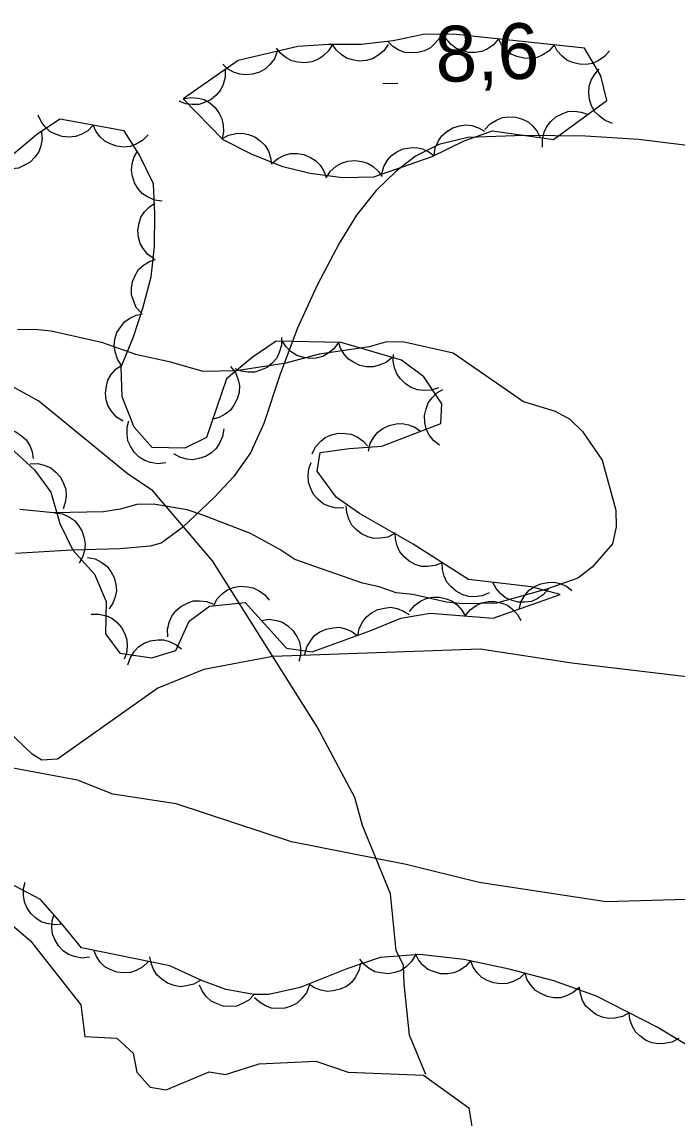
# Model space of a CAD drawing. Extents: x 336540 to 340074, y 5572036 to 5573747.
# Drawn here: x 337700.8 to 337736, y 5573387.7 to 5573446.7 of the extents above; entities that cross this region are included whole.
import ezdxf

# ---------------------------------------------------------------- set-up
doc = ezdxf.new("R2010")
doc.units = 0
for name, color, linetype in [('Niveau 2', 7, 'Continuous'), ('Niveau 22', 7, 'Continuous'), ('Niveau 3', 7, 'Continuous'), ('Niveau 4', 7, 'Continuous'), ('Niveau 44', 7, 'Continuous')]:
    doc.layers.add(name, color=color, linetype=linetype)

msp = doc.modelspace()

# ---------------------------------------------------------------- linework, layer by layer
at = {"layer": 'Niveau 2'}
for points in [[(337700.54, 5573430.13), (337701.44, 5573430.15), (337702.34, 5573430.06), (337705.05, 5573429.45), (337706.87, 5573428.81), (337708.68, 5573428.4), (337710.49, 5573427.88), (337712.28, 5573427.93), (337714.97, 5573428.33), (337716.76, 5573428.82), (337719.45, 5573429.22), (337720.34, 5573429.47), (337721.24, 5573429.49), (337723.96, 5573428.88), (337727.73, 5573426.26), (337729.43, 5573425.74), (337730.22, 5573425.31), (337730.91, 5573424.65), (337731.96, 5573423.1), (337732.7, 5573420.41), (337732.72, 5573419.51), (337732.52, 5573418.61), (337731.42, 5573417.35), (337730.65, 5573416.76), (337728.97, 5573416.16), (337726.29, 5573415.42), (337724.49, 5573415.38), (337723.59, 5573415.47), (337721.78, 5573415.88), (337720.88, 5573415.97), (337719.98, 5573416.29), (337719.07, 5573416.49), (337715.44, 5573417.76), (337714.64, 5573418.3), (337713.05, 5573419.16), (337710.55, 5573420.12), (337709.65, 5573420.43), (337707.84, 5573420.73), (337706.94, 5573420.71), (337706.05, 5573420.46), (337705.15, 5573420.33), (337702.46, 5573420.27), (337700.65, 5573420.45)], [(337730.33, 5573412.19), (337725.4, 5573412.94), (337714.25, 5573412.54), (337710.55, 5573411.85), (337708.08, 5573410.85), (337702.68, 5573407.02), (337701.84, 5573406.97), (337701.32, 5573407.29), (337698.28, 5573410.19), (337696.18, 5573411.61), (337692.72, 5573412.96), (337688.51, 5573412.56), (337683.24, 5573412.99), (337677.18, 5573412.5), (337673.42, 5573412.97), (337669.71, 5573412.63), (337669.01, 5573413.28), (337668.08, 5573414.75), (337658.79, 5573414.27)], [(337806.28, 5573408.66), (337803.3, 5573408.8), (337797.9, 5573408.52), (337795.32, 5573408.91), (337792.9, 5573410.13), (337785.9, 5573411.31), (337781.75, 5573413.12), (337777.01, 5573412.87), (337774.96, 5573413.45), (337772.24, 5573413.65), (337765.82, 5573413.67), (337761.29, 5573412.94), (337757.61, 5573411.72), (337753.07, 5573410.99), (337750.21, 5573411), (337743.29, 5573410.65), (337730.33, 5573412.19)], [(337738.94, 5573399.56), (337732.17, 5573399.36), (337725.35, 5573400.39), (337721.42, 5573401.36), (337715.26, 5573402.58), (337709.06, 5573404.63), (337705.66, 5573405.14), (337703.76, 5573405.89), (337690.24, 5573408.41), (337684.33, 5573408.45), (337680.73, 5573408.95), (337675.1, 5573410.03), (337672.38, 5573410.21), (337659.54, 5573409.89)]]:
    msp.add_lwpolyline(points, dxfattribs=at)
at = {"layer": 'Niveau 22'}
for points in [[(337738, 5573439.85), (337733.91, 5573440.34), (337731.07, 5573440.53), (337727.77, 5573440.56), (337724.74, 5573440.46), (337723.19, 5573440.08), (337721.93, 5573439.45), (337720.87, 5573438.63), (337719.82, 5573437.6), (337718.75, 5573436.27), (337717.85, 5573434.78), (337716.65, 5573432.52), (337715.56, 5573430.17), (337714.63, 5573427.67), (337713.78, 5573425.07), (337713.05, 5573423.49), (337712.14, 5573422.2), (337711.13, 5573421.11), (337709.41, 5573419.49), (337708.26, 5573418.64), (337707.66, 5573418.47), (337706.04, 5573418.33), (337703.46, 5573418.27), (337700.42, 5573418.09)], [(337722.49, 5573390.07), (337721.6, 5573392.19), (337721.31, 5573394.95), (337721.28, 5573395.93), (337720.89, 5573396.74), (337720.59, 5573399.78), (337719.07, 5573403.45), (337718.66, 5573404.96), (337716.65, 5573408.77), (337711.01, 5573417.69), (337707.8, 5573421.45), (337706.42, 5573422.39), (337701.68, 5573426.27), (337699.42, 5573427.52)]]:
    msp.add_lwpolyline(points, dxfattribs=at)
at = {"layer": 'Niveau 3'}
msp.add_line((337720.17, 5573443.35), (337720.97, 5573443.38), dxfattribs=at)
at = {"layer": 'Niveau 4'}
msp.add_lwpolyline([(337699.13, 5573399.03), (337701.23, 5573397.25), (337703.93, 5573393.81), (337704.16, 5573392.11), (337705.87, 5573392.02), (337706.75, 5573391.22), (337706.95, 5573390.2), (337707.67, 5573389.39), (337708.52, 5573389.25), (337710.84, 5573390.21), (337711.71, 5573390.07), (337713.53, 5573390.65), (337716.57, 5573390.78), (337718.3, 5573390.19), (337722.36, 5573390.03), (337724.8, 5573388.27), (337725.06, 5573386.59)], dxfattribs=at)
at = {"layer": 'Niveau 44'}
for points in [[(337709.43, 5573442.54), (337711.57, 5573440.35), (337713.1, 5573439.57), (337714.73, 5573438.92), (337716.26, 5573438.53), (337718, 5573438.31), (337719.68, 5573438.34), (337722.82, 5573439.43), (337724.54, 5573440.27), (337726.06, 5573440.82), (337729.34, 5573440.35), (337732.21, 5573442.45), (337731.89, 5573443.76), (337731.01, 5573445.26), (337724.14, 5573445.99), (337722.43, 5573446.01), (337720.72, 5573445.65), (337719.01, 5573445.46), (337717.25, 5573445.46), (337715.61, 5573445.34), (337712.39, 5573444.59), (337709.43, 5573442.54)], [(337723.39, 5573446.21), (337723.23, 5573445.82), (337722.97, 5573445.51), (337722.73, 5573445.28), (337722.42, 5573445.12), (337722.06, 5573445.02), (337721.68, 5573445), (337721.36, 5573445.02), (337721.03, 5573445.15), (337720.71, 5573445.34), (337720.45, 5573445.59)], [(337726.39, 5573445.75), (337726.13, 5573445.43), (337725.78, 5573445.21), (337725.49, 5573445.07), (337725.14, 5573445.02), (337724.77, 5573445.02), (337724.4, 5573445.13), (337724.1, 5573445.25), (337723.82, 5573445.47), (337723.58, 5573445.75), (337723.41, 5573446.07)], [(337729.38, 5573445.43), (337729.11, 5573445.11), (337728.77, 5573444.89), (337728.47, 5573444.75), (337728.12, 5573444.7), (337727.75, 5573444.71), (337727.38, 5573444.81), (337727.08, 5573444.93), (337726.81, 5573445.15), (337726.56, 5573445.43), (337726.39, 5573445.75)], [(337717.46, 5573445.48), (337717.25, 5573445.11), (337716.95, 5573444.83), (337716.68, 5573444.64), (337716.35, 5573444.53), (337715.98, 5573444.47), (337715.6, 5573444.51), (337715.28, 5573444.57), (337714.98, 5573444.74), (337714.69, 5573444.97), (337714.46, 5573445.26)], [(337720.46, 5573445.46), (337720.22, 5573445.11), (337719.91, 5573444.86), (337719.62, 5573444.69), (337719.28, 5573444.6), (337718.92, 5573444.56), (337718.54, 5573444.63), (337718.22, 5573444.72), (337717.93, 5573444.91), (337717.66, 5573445.16), (337717.46, 5573445.46)], [(337732.36, 5573445.12), (337732.09, 5573444.8), (337731.75, 5573444.58), (337731.45, 5573444.43), (337731.1, 5573444.38), (337730.74, 5573444.39), (337730.37, 5573444.49), (337730.06, 5573444.61), (337729.79, 5573444.84), (337729.55, 5573445.12), (337729.38, 5573445.43)], [(337714.49, 5573445.08), (337714.34, 5573444.69), (337714.09, 5573444.37), (337713.86, 5573444.14), (337713.54, 5573443.97), (337713.19, 5573443.86), (337712.81, 5573443.83), (337712.49, 5573443.85), (337712.15, 5573443.97), (337711.83, 5573444.15), (337711.57, 5573444.4)], [(337711.7, 5573444.11), (337711.7, 5573443.69), (337711.59, 5573443.3), (337711.45, 5573443), (337711.22, 5573442.73), (337710.94, 5573442.5), (337710.59, 5573442.33), (337710.29, 5573442.23), (337709.93, 5573442.22), (337709.57, 5573442.27), (337709.23, 5573442.4)], [(337732.51, 5573441.21), (337732.12, 5573441.36), (337731.8, 5573441.61), (337731.56, 5573441.84), (337731.39, 5573442.15), (337731.28, 5573442.5), (337731.25, 5573442.88), (337731.26, 5573443.21), (337731.38, 5573443.54), (337731.56, 5573443.86), (337731.8, 5573444.13)], [(337709.43, 5573442.54), (337709.84, 5573442.61), (337710.24, 5573442.57), (337710.57, 5573442.49), (337710.87, 5573442.31), (337711.15, 5573442.06), (337711.37, 5573441.75), (337711.52, 5573441.46), (337711.59, 5573441.12), (337711.6, 5573440.75), (337711.53, 5573440.39)], [(337704.6, 5573441.12), (337704.31, 5573440.82), (337703.95, 5573440.62), (337703.65, 5573440.5), (337703.3, 5573440.47), (337702.93, 5573440.51), (337702.57, 5573440.64), (337702.27, 5573440.78), (337702.02, 5573441.02), (337701.8, 5573441.32), (337701.65, 5573441.65)], [(337725.66, 5573440.88), (337725.94, 5573441.19), (337726.29, 5573441.39), (337726.6, 5573441.53), (337726.95, 5573441.57), (337727.31, 5573441.55), (337727.68, 5573441.43), (337727.98, 5573441.3), (337728.24, 5573441.06), (337728.47, 5573440.78), (337728.63, 5573440.45)], [(337728.76, 5573439.93), (337728.75, 5573440.35), (337728.85, 5573440.74), (337728.98, 5573441.04), (337729.2, 5573441.32), (337729.48, 5573441.56), (337729.82, 5573441.73), (337730.12, 5573441.85), (337730.48, 5573441.86), (337730.84, 5573441.82), (337731.18, 5573441.7)], [(337700.15, 5573423.77), (337701.44, 5573422.59), (337702.32, 5573421.38), (337702.81, 5573419.7), (337703.5, 5573418.27), (337704.67, 5573416.98), (337705.29, 5573415.51), (337705.27, 5573413.76), (337706.03, 5573412.72), (337707.76, 5573412.48), (337709.04, 5573412.86), (337709.76, 5573414.45), (337710.85, 5573415.25), (337712.77, 5573415.45), (337715, 5573412.99), (337716.38, 5573412.8), (337719.52, 5573413.94), (337721.14, 5573414.61), (337722.71, 5573414.88), (337726.11, 5573414.61), (337729.7, 5573415.88), (337728.15, 5573416.29), (337724.77, 5573416.69), (337721.81, 5573418.59), (337718.92, 5573420.23), (337717.67, 5573421.11), (337716.65, 5573422.52), (337716.81, 5573423.51), (337718.36, 5573423.73), (337720.11, 5573423.86), (337723.29, 5573425.08), (337723.35, 5573426.14), (337722.37, 5573427.59), (337721.17, 5573428.48), (337717.94, 5573429.43), (337714.43, 5573429.5), (337713.14, 5573428.63), (337711.77, 5573427.48), (337710.7, 5573424.33), (337709.53, 5573423.74), (337707.78, 5573423.78), (337706.81, 5573424.88), (337706.16, 5573426.51), (337706.1, 5573428.12), (337706.76, 5573429.74), (337707.27, 5573431.27), (337707.71, 5573432.96), (337707.89, 5573434.59), (337707.91, 5573436.35), (337707.85, 5573437.96), (337707.08, 5573439.53), (337706.26, 5573440.82), (337702.81, 5573441.44), (337701.55, 5573440.59), (337700.21, 5573439.46)], [(337707.56, 5573440.59), (337707.26, 5573440.29), (337706.91, 5573440.09), (337706.6, 5573439.97), (337706.25, 5573439.94), (337705.88, 5573439.98), (337705.52, 5573440.11), (337705.23, 5573440.25), (337704.97, 5573440.49), (337704.75, 5573440.79), (337704.6, 5573441.12)], [(337722.94, 5573439.49), (337722.99, 5573439.9), (337723.17, 5573440.27), (337723.34, 5573440.55), (337723.61, 5573440.78), (337723.93, 5573440.97), (337724.29, 5573441.08), (337724.62, 5573441.13), (337724.96, 5573441.09), (337725.32, 5573440.98), (337725.63, 5573440.8)], [(337701.81, 5573440.81), (337701.86, 5573440.39), (337701.78, 5573440), (337701.67, 5573439.68), (337701.47, 5573439.39), (337701.21, 5573439.13), (337700.88, 5573438.94), (337700.58, 5573438.8), (337700.23, 5573438.76), (337699.86, 5573438.78), (337699.52, 5573438.88)], [(337711.51, 5573440.38), (337711.88, 5573440.58), (337712.28, 5573440.66), (337712.61, 5573440.69), (337712.95, 5573440.62), (337713.29, 5573440.48), (337713.6, 5573440.25), (337713.84, 5573440.03), (337714.02, 5573439.72), (337714.14, 5573439.37), (337714.19, 5573439.02)], [(337720.11, 5573438.49), (337720.22, 5573438.89), (337720.43, 5573439.24), (337720.64, 5573439.49), (337720.93, 5573439.69), (337721.27, 5573439.84), (337721.65, 5573439.9), (337721.97, 5573439.92), (337722.31, 5573439.84), (337722.65, 5573439.69), (337722.94, 5573439.47)], [(337708.31, 5573437.03), (337707.89, 5573437.08), (337707.52, 5573437.26), (337707.25, 5573437.43), (337707.02, 5573437.7), (337706.82, 5573438.02), (337706.72, 5573438.38), (337706.66, 5573438.7), (337706.7, 5573439.05), (337706.81, 5573439.41), (337706.99, 5573439.72)], [(337714.21, 5573439.05), (337714.52, 5573439.33), (337714.89, 5573439.5), (337715.21, 5573439.6), (337715.56, 5573439.6), (337715.93, 5573439.54), (337716.28, 5573439.38), (337716.56, 5573439.22), (337716.8, 5573438.96), (337717, 5573438.65), (337717.12, 5573438.31)], [(337717.13, 5573438.29), (337717.36, 5573438.64), (337717.67, 5573438.91), (337717.95, 5573439.08), (337718.29, 5573439.18), (337718.66, 5573439.22), (337719.04, 5573439.16), (337719.35, 5573439.08), (337719.65, 5573438.89), (337719.93, 5573438.64), (337720.13, 5573438.35)], [(337707.88, 5573433.92), (337707.54, 5573434.16), (337707.29, 5573434.48), (337707.12, 5573434.76), (337707.03, 5573435.1), (337707, 5573435.47), (337707.07, 5573435.85), (337707.16, 5573436.16), (337707.36, 5573436.45), (337707.62, 5573436.72), (337707.92, 5573436.92)], [(337707.2, 5573431), (337706.92, 5573431.31), (337706.76, 5573431.68), (337706.66, 5573432), (337706.66, 5573432.35), (337706.72, 5573432.71), (337706.88, 5573433.06), (337707.04, 5573433.35), (337707.3, 5573433.58), (337707.62, 5573433.78), (337707.95, 5573433.9)], [(337706.13, 5573428.19), (337705.9, 5573428.54), (337705.78, 5573428.93), (337705.73, 5573429.26), (337705.77, 5573429.61), (337705.88, 5573429.96), (337706.08, 5573430.28), (337706.28, 5573430.54), (337706.57, 5573430.74), (337706.91, 5573430.9), (337707.26, 5573430.97)], [(337714.72, 5573429.7), (337714.72, 5573429.28), (337714.6, 5573428.89), (337714.47, 5573428.59), (337714.24, 5573428.33), (337713.95, 5573428.09), (337713.6, 5573427.94), (337713.29, 5573427.83), (337712.94, 5573427.83), (337712.57, 5573427.89), (337712.24, 5573428.02)], [(337717.78, 5573429.43), (337717.54, 5573429.09), (337717.22, 5573428.84), (337716.94, 5573428.68), (337716.59, 5573428.59), (337716.23, 5573428.57), (337715.85, 5573428.64), (337715.54, 5573428.73), (337715.25, 5573428.93), (337714.98, 5573429.19), (337714.78, 5573429.49)], [(337720.67, 5573428.63), (337720.35, 5573428.36), (337719.97, 5573428.21), (337719.65, 5573428.12), (337719.3, 5573428.13), (337718.94, 5573428.2), (337718.59, 5573428.37), (337718.32, 5573428.54), (337718.09, 5573428.81), (337717.9, 5573429.13), (337717.79, 5573429.47)], [(337723.16, 5573427), (337722.77, 5573426.87), (337722.36, 5573426.85), (337722.03, 5573426.88), (337721.7, 5573427.01), (337721.39, 5573427.2), (337721.12, 5573427.48), (337720.92, 5573427.74), (337720.8, 5573428.07), (337720.73, 5573428.43), (337720.75, 5573428.79)], [(337706.21, 5573425.2), (337705.85, 5573425.42), (337705.59, 5573425.73), (337705.4, 5573426.01), (337705.3, 5573426.34), (337705.26, 5573426.71), (337705.31, 5573427.09), (337705.38, 5573427.41), (337705.57, 5573427.71), (337705.81, 5573427.99), (337706.1, 5573428.2)], [(337711.99, 5573428.14), (337712.25, 5573427.81), (337712.39, 5573427.43), (337712.46, 5573427.11), (337712.44, 5573426.75), (337712.35, 5573426.4), (337712.17, 5573426.06), (337711.98, 5573425.79), (337711.7, 5573425.57), (337711.38, 5573425.4), (337711.03, 5573425.3)], [(337723.22, 5573423.91), (337722.89, 5573424.16), (337722.65, 5573424.49), (337722.5, 5573424.78), (337722.43, 5573425.13), (337722.42, 5573425.5), (337722.5, 5573425.87), (337722.61, 5573426.18), (337722.82, 5573426.46), (337723.08, 5573426.72), (337723.39, 5573426.91)], [(337708.5, 5573422.96), (337708.08, 5573422.91), (337707.68, 5573422.98), (337707.37, 5573423.08), (337707.08, 5573423.27), (337706.81, 5573423.53), (337706.61, 5573423.85), (337706.46, 5573424.15), (337706.42, 5573424.5), (337706.42, 5573424.87), (337706.51, 5573425.21)], [(337719.4, 5573423.59), (337719.49, 5573423.99), (337719.69, 5573424.34), (337719.9, 5573424.61), (337720.18, 5573424.81), (337720.51, 5573424.97), (337720.89, 5573425.05), (337721.21, 5573425.08), (337721.56, 5573425), (337721.9, 5573424.87), (337722.2, 5573424.66)], [(337698.66, 5573424.47), (337699.02, 5573424.68), (337699.42, 5573424.78), (337699.75, 5573424.81), (337700.09, 5573424.75), (337700.44, 5573424.62), (337700.75, 5573424.41), (337701, 5573424.19), (337701.19, 5573423.89), (337701.32, 5573423.55), (337701.38, 5573423.19)], [(337711.62, 5573424.79), (337711.56, 5573424.38), (337711.4, 5573424.01), (337711.22, 5573423.73), (337710.96, 5573423.49), (337710.64, 5573423.3), (337710.28, 5573423.19), (337709.96, 5573423.12), (337709.61, 5573423.16), (337709.25, 5573423.27), (337708.94, 5573423.44)], [(337716.37, 5573423.45), (337716.55, 5573423.82), (337716.83, 5573424.12), (337717.08, 5573424.33), (337717.41, 5573424.47), (337717.77, 5573424.55), (337718.15, 5573424.54), (337718.47, 5573424.5), (337718.79, 5573424.35), (337719.1, 5573424.14), (337719.34, 5573423.87)], [(337701.21, 5573422.9), (337701.63, 5573422.92), (337702.02, 5573422.81), (337702.33, 5573422.69), (337702.6, 5573422.46), (337702.84, 5573422.19), (337703.01, 5573421.84), (337703.13, 5573421.54), (337703.14, 5573421.18), (337703.1, 5573420.82), (337702.98, 5573420.48)], [(337718.08, 5573420.54), (337717.66, 5573420.53), (337717.27, 5573420.63), (337716.97, 5573420.76), (337716.69, 5573420.98), (337716.45, 5573421.26), (337716.28, 5573421.61), (337716.17, 5573421.91), (337716.16, 5573422.27), (337716.2, 5573422.63), (337716.32, 5573422.97)], [(337720.81, 5573419.16), (337720.44, 5573418.97), (337720.03, 5573418.91), (337719.7, 5573418.89), (337719.36, 5573418.98), (337719.03, 5573419.14), (337718.73, 5573419.38), (337718.5, 5573419.61), (337718.34, 5573419.93), (337718.23, 5573420.28), (337718.2, 5573420.64)], [(337702.53, 5573420.27), (337702.95, 5573420.21), (337703.32, 5573420.04), (337703.59, 5573419.86), (337703.82, 5573419.59), (337704.01, 5573419.27), (337704.12, 5573418.91), (337704.17, 5573418.58), (337704.13, 5573418.24), (337704.02, 5573417.88), (337703.84, 5573417.57)], [(337723.37, 5573417.59), (337722.98, 5573417.43), (337722.58, 5573417.38), (337722.25, 5573417.39), (337721.91, 5573417.5), (337721.59, 5573417.67), (337721.3, 5573417.93), (337721.09, 5573418.17), (337720.94, 5573418.49), (337720.85, 5573418.85), (337720.84, 5573419.21)], [(337704.3, 5573417.87), (337704.71, 5573417.79), (337705.06, 5573417.6), (337705.33, 5573417.4), (337705.55, 5573417.12), (337705.72, 5573416.8), (337705.81, 5573416.42), (337705.85, 5573416.1), (337705.78, 5573415.75), (337705.66, 5573415.41), (337705.46, 5573415.1)], [(337725.89, 5573415.97), (337725.51, 5573415.81), (337725.1, 5573415.76), (337724.77, 5573415.77), (337724.44, 5573415.88), (337724.11, 5573416.05), (337723.83, 5573416.31), (337723.61, 5573416.55), (337723.47, 5573416.87), (337723.38, 5573417.23), (337723.37, 5573417.59)], [(337711.07, 5573415.27), (337711.27, 5573415.64), (337711.56, 5573415.93), (337711.82, 5573416.13), (337712.15, 5573416.25), (337712.51, 5573416.32), (337712.89, 5573416.3), (337713.21, 5573416.24), (337713.53, 5573416.08), (337713.82, 5573415.86), (337714.06, 5573415.58)], [(337729.07, 5573416.18), (337728.8, 5573415.86), (337728.46, 5573415.65), (337728.16, 5573415.51), (337727.81, 5573415.46), (337727.44, 5573415.47), (337727.07, 5573415.58), (337726.77, 5573415.7), (337726.5, 5573415.93), (337726.26, 5573416.21), (337726.09, 5573416.53)], [(337727.51, 5573415.1), (337727.61, 5573415.51), (337727.82, 5573415.86), (337728.03, 5573416.11), (337728.32, 5573416.31), (337728.66, 5573416.46), (337729.04, 5573416.53), (337729.36, 5573416.55), (337729.71, 5573416.47), (337730.05, 5573416.32), (337730.34, 5573416.1)], [(337721.61, 5573414.97), (337721.87, 5573415.29), (337722.2, 5573415.52), (337722.5, 5573415.67), (337722.84, 5573415.74), (337723.21, 5573415.74), (337723.58, 5573415.65), (337723.89, 5573415.53), (337724.17, 5573415.32), (337724.42, 5573415.04), (337724.6, 5573414.73)], [(337708.61, 5573413.61), (337708.6, 5573414.02), (337708.7, 5573414.42), (337708.82, 5573414.72), (337709.04, 5573415), (337709.32, 5573415.24), (337709.67, 5573415.41), (337709.97, 5573415.53), (337710.32, 5573415.54), (337710.69, 5573415.5), (337711.03, 5573415.38)], [(337718.82, 5573413.65), (337718.9, 5573414.06), (337719.09, 5573414.42), (337719.29, 5573414.68), (337719.57, 5573414.9), (337719.9, 5573415.07), (337720.27, 5573415.15), (337720.59, 5573415.19), (337720.94, 5573415.12), (337721.29, 5573414.99), (337721.59, 5573414.8)], [(337724.6, 5573414.73), (337724.86, 5573415.06), (337725.19, 5573415.29), (337725.49, 5573415.44), (337725.83, 5573415.5), (337726.2, 5573415.5), (337726.57, 5573415.41), (337726.88, 5573415.3), (337727.16, 5573415.08), (337727.41, 5573414.81), (337727.59, 5573414.49)], [(337704.5, 5573414.82), (337704.91, 5573414.83), (337705.31, 5573414.73), (337705.61, 5573414.6), (337705.89, 5573414.38), (337706.13, 5573414.1), (337706.3, 5573413.76), (337706.41, 5573413.45), (337706.43, 5573413.1), (337706.39, 5573412.73), (337706.27, 5573412.4)], [(337713.64, 5573414.49), (337714.05, 5573414.55), (337714.45, 5573414.49), (337714.77, 5573414.4), (337715.07, 5573414.2), (337715.34, 5573413.95), (337715.54, 5573413.63), (337715.69, 5573413.34), (337715.74, 5573412.99), (337715.74, 5573412.62), (337715.65, 5573412.27)], [(337715.98, 5573412.66), (337716.09, 5573413.06), (337716.3, 5573413.41), (337716.5, 5573413.67), (337716.79, 5573413.87), (337717.13, 5573414.02), (337717.5, 5573414.09), (337717.83, 5573414.12), (337718.17, 5573414.04), (337718.51, 5573413.89), (337718.8, 5573413.68)], [(337706.47, 5573412.1), (337706.6, 5573412.5), (337706.83, 5573412.83), (337707.05, 5573413.08), (337707.35, 5573413.26), (337707.69, 5573413.39), (337708.07, 5573413.44), (337708.4, 5573413.45), (337708.74, 5573413.34), (337709.07, 5573413.18), (337709.35, 5573412.95)], [(337702.93, 5573398.16), (337701.77, 5573399.48), (337700.37, 5573400.21), (337697.11, 5573401.41), (337693.99, 5573402.71), (337690.64, 5573403.9), (337687.63, 5573405.31), (337684.42, 5573404.46), (337681.12, 5573404.16), (337679.61, 5573404.51), (337676.58, 5573406.25), (337670.23, 5573409.12), (337668.66, 5573408.94), (337666.92, 5573408.3), (337663.59, 5573408.26), (337658.52, 5573408.38)], [(337702.93, 5573398.16), (337702.52, 5573398.11), (337702.11, 5573398.18), (337701.8, 5573398.27), (337701.51, 5573398.47), (337701.24, 5573398.73), (337701.04, 5573399.05), (337700.9, 5573399.35), (337700.85, 5573399.69), (337700.86, 5573400.07), (337700.95, 5573400.41)], [(337704.4, 5573396.37), (337703.99, 5573396.33), (337703.59, 5573396.41), (337703.28, 5573396.52), (337702.99, 5573396.72), (337702.73, 5573396.99), (337702.54, 5573397.32), (337702.41, 5573397.62), (337702.37, 5573397.97), (337702.4, 5573398.34), (337702.5, 5573398.69)], [(337737.26, 5573391.2), (337734.92, 5573392.61), (337731.65, 5573394.29), (337729.36, 5573395.1), (337726.96, 5573395.73), (337724.52, 5573396.25), (337722.17, 5573396.52), (337720.02, 5573396.36), (337718.24, 5573395.76), (337715.72, 5573394.74), (337714.04, 5573394.37), (337713.24, 5573394.38), (337711.73, 5573394.64), (337710.38, 5573395.14), (337708.72, 5573395.91), (337703.98, 5573396.88), (337702.93, 5573398.16)], [(337707.57, 5573396.15), (337707.27, 5573395.85), (337706.91, 5573395.67), (337706.6, 5573395.55), (337706.25, 5573395.53), (337705.88, 5573395.58), (337705.52, 5573395.71), (337705.23, 5573395.86), (337704.98, 5573396.11), (337704.77, 5573396.41), (337704.63, 5573396.75)], [(337710.38, 5573395.14), (337710.02, 5573394.93), (337709.62, 5573394.83), (337709.3, 5573394.79), (337708.95, 5573394.85), (337708.6, 5573394.98), (337708.29, 5573395.19), (337708.04, 5573395.41), (337707.85, 5573395.71), (337707.71, 5573396.05), (337707.65, 5573396.4)], [(337721.92, 5573396.5), (337721.71, 5573396.14), (337721.42, 5573395.86), (337721.15, 5573395.67), (337720.82, 5573395.55), (337720.45, 5573395.49), (337720.07, 5573395.53), (337719.75, 5573395.59), (337719.44, 5573395.77), (337719.15, 5573396), (337718.93, 5573396.28)], [(337724.9, 5573396.21), (337724.63, 5573395.89), (337724.29, 5573395.67), (337723.99, 5573395.53), (337723.64, 5573395.48), (337723.27, 5573395.49), (337722.9, 5573395.6), (337722.6, 5573395.72), (337722.33, 5573395.95), (337722.09, 5573396.23), (337721.92, 5573396.55)], [(337727.83, 5573395.54), (337727.53, 5573395.25), (337727.17, 5573395.07), (337726.86, 5573394.96), (337726.5, 5573394.94), (337726.14, 5573394.99), (337725.78, 5573395.13), (337725.49, 5573395.28), (337725.25, 5573395.53), (337725.03, 5573395.84), (337724.9, 5573396.17)], [(337718.97, 5573396.05), (337718.88, 5573395.65), (337718.68, 5573395.29), (337718.49, 5573395.02), (337718.21, 5573394.81), (337717.88, 5573394.65), (337717.5, 5573394.56), (337717.18, 5573394.53), (337716.83, 5573394.6), (337716.49, 5573394.73), (337716.19, 5573394.93)], [(337730.72, 5573394.74), (337730.41, 5573394.47), (337730.04, 5573394.3), (337729.72, 5573394.2), (337729.37, 5573394.2), (337729.01, 5573394.27), (337728.66, 5573394.42), (337728.38, 5573394.59), (337728.14, 5573394.85), (337727.94, 5573395.16), (337727.82, 5573395.5)], [(337713.26, 5573394.38), (337712.97, 5573394.07), (337712.62, 5573393.88), (337712.31, 5573393.75), (337711.96, 5573393.72), (337711.59, 5573393.75), (337711.23, 5573393.88), (337710.94, 5573394.02), (337710.68, 5573394.26), (337710.46, 5573394.56), (337710.31, 5573394.88)], [(337716.21, 5573394.85), (337716.06, 5573394.46), (337715.8, 5573394.14), (337715.57, 5573393.91), (337715.25, 5573393.75), (337714.9, 5573393.64), (337714.52, 5573393.62), (337714.19, 5573393.64), (337713.86, 5573393.77), (337713.54, 5573393.96), (337713.28, 5573394.2)], [(337733.41, 5573393.39), (337733.05, 5573393.18), (337732.65, 5573393.1), (337732.32, 5573393.08), (337731.97, 5573393.15), (337731.63, 5573393.29), (337731.33, 5573393.52), (337731.09, 5573393.74), (337730.91, 5573394.05), (337730.79, 5573394.4), (337730.74, 5573394.76)], [(337736.08, 5573392.01), (337735.71, 5573391.81), (337735.32, 5573391.73), (337734.99, 5573391.71), (337734.64, 5573391.78), (337734.3, 5573391.92), (337733.99, 5573392.15), (337733.75, 5573392.37), (337733.58, 5573392.68), (337733.45, 5573393.03), (337733.41, 5573393.39)]]:
    msp.add_lwpolyline(points, dxfattribs=at)

# ---------------------------------------------------------------- texts
at = {"layer": 'Niveau 3'}
msp.add_text('8,6    ', height=2.9999, rotation=2.27627, dxfattribs=at).set_placement((337723.05, 5573443.42))

doc.saveas('drawing.dxf')
